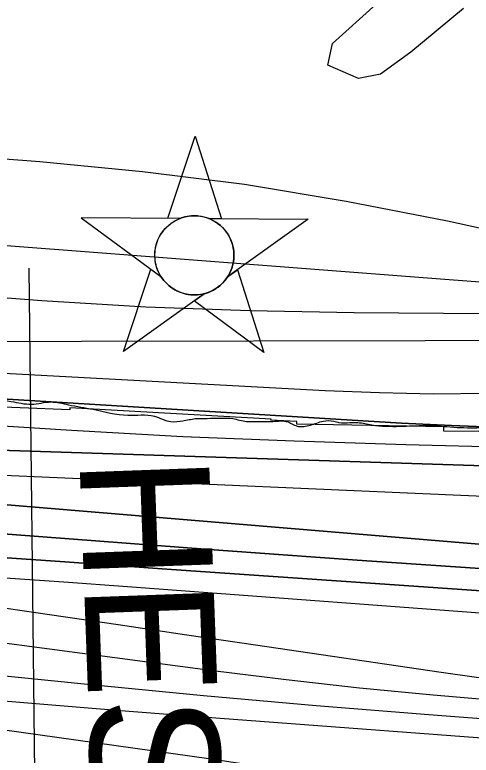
# Model space of a CAD drawing. Extents: x 3445503 to 3483459, y 540493 to 566012.
# Drawn here: x 3463131 to 3463483, y 552186 to 552758 of the extents above; entities that cross this region are included whole.
import ezdxf

# ---------------------------------------------------------------- set-up
doc = ezdxf.new("R2010")
doc.units = 0
for name, color, linetype in [('V-CHAN-NAID', 7, 'Continuous'), ('V-RIVR-EDGE', 7, 'Continuous'), ('V-RRAP-RVMT', 7, 'Continuous'), ('V-SITE-VEGE', 7, 'Continuous'), ('V-TOPO-DPTH', 7, 'Continuous'), ('V-TOPO-MAJR', 7, 'Continuous'), ('V-TOPO-MINR', 7, 'Continuous'), ('V-TOPO-WATR', 7, 'Continuous'), ('V-UTIL-LINE', 7, 'Continuous')]:
    doc.layers.add(name, color=color, linetype=linetype)

msp = doc.modelspace()

# ---------------------------------------------------------------- linework, layer by layer
at = {"layer": 'V-CHAN-NAID'}
for points in [[(3463258.37, 552600.44), (3463248.78, 552600.51), (3463269.91, 552663.99), (3463290.13, 552600.21), (3463280.54, 552600.28), (3463278.96, 552600.86), (3463276.87, 552601.48), (3463274.83, 552601.93), (3463272.79, 552602.24), (3463271.63, 552602.35), (3463270.09, 552602.43), (3463268.37, 552602.43), (3463267, 552602.36), (3463265.1, 552602.16), (3463263.73, 552601.94), (3463261.95, 552601.56), (3463260.42, 552601.14), (3463259.38, 552600.81)], [(3463258.37, 552600.44), (3463181.88, 552600.98), (3463243.44, 552555.58), (3463242.33, 552557.49), (3463241.52, 552559.12), (3463240.69, 552561.09), (3463240, 552563.14), (3463239.63, 552564.46), (3463239.27, 552566.09), (3463239.03, 552567.53), (3463238.84, 552569.13), (3463238.73, 552570.87), (3463238.72, 552572.45), (3463238.82, 552574.52), (3463239.01, 552576.14), (3463239.4, 552578.34), (3463239.88, 552580.27), (3463240.48, 552582.15), (3463241.14, 552583.83), (3463241.87, 552585.42), (3463242.68, 552586.96), (3463243.74, 552588.69), (3463244.77, 552590.16), (3463245.77, 552591.43), (3463246.77, 552592.58), (3463248.08, 552593.92), (3463249.13, 552594.88), (3463250.85, 552596.28), (3463252.06, 552597.15), (3463253.75, 552598.22), (3463255.48, 552599.16), (3463256.93, 552599.85)], [(3463280.54, 552600.28), (3463357.03, 552599.74), (3463294.83, 552555.22), (3463295.74, 552556.7), (3463296.72, 552558.55), (3463297.44, 552560.14), (3463298.17, 552562.09), (3463298.72, 552563.88), (3463299.12, 552565.52), (3463299.48, 552567.53), (3463299.66, 552569.1), (3463299.79, 552571.31), (3463299.76, 552573.37), (3463299.57, 552575.59), (3463299.3, 552577.34), (3463298.81, 552579.58), (3463298.17, 552581.72), (3463297.42, 552583.7), (3463296.77, 552585.14), (3463295.77, 552587.06), (3463294.71, 552588.78), (3463293.49, 552590.48), (3463292.23, 552592.02), (3463290.96, 552593.39), (3463289.33, 552594.92), (3463287.58, 552596.33), (3463285.9, 552597.51), (3463284.01, 552598.64), (3463282.54, 552599.4)], [(3463276.8, 552542.31), (3463214.6, 552497.79), (3463235.72, 552561.27), (3463243.44, 552555.58), (3463244.08, 552554.62), (3463245.46, 552552.76), (3463246.67, 552551.34), (3463248.14, 552549.84), (3463249.53, 552548.59), (3463250.98, 552547.43), (3463252.38, 552546.45), (3463254.06, 552545.41), (3463255.77, 552544.5), (3463257.57, 552543.69), (3463259.01, 552543.13), (3463260.64, 552542.6), (3463262.87, 552542.04), (3463264.4, 552541.75), (3463266.42, 552541.49), (3463267.96, 552541.39), (3463269.82, 552541.37), (3463271.51, 552541.45), (3463273.22, 552541.62), (3463275.12, 552541.93)], [(3463294.83, 552555.22), (3463302.63, 552560.8), (3463322.85, 552497.02), (3463269, 552536.73), (3463276.8, 552542.31), (3463278.47, 552542.79), (3463280.08, 552543.35), (3463282.24, 552544.26), (3463283.97, 552545.14), (3463285.84, 552546.26), (3463287.58, 552547.47), (3463289.13, 552548.71), (3463290.42, 552549.88), (3463291.8, 552551.3), (3463293, 552552.7), (3463294.12, 552554.18)]]:
    msp.add_lwpolyline(points, close=True, dxfattribs=at)
msp.add_circle((3463269.25, 552571.9), 30.54, dxfattribs=at)
at = {"layer": 'V-RIVR-EDGE'}
for points in [[(3459768.57, 552611.14), (3459789.19, 552615.14), (3459807.97, 552617.87), (3459828.83, 552619.91), (3459854.56, 552621.58), (3459870.2, 552622.24), (3459879.94, 552623.95), (3459901.5, 552627.72), (3459915.76, 552631.16), (3459931.76, 552633.9), (3459949.84, 552635.6), (3459972.45, 552639.71), (3459990.88, 552643.84), (3460012.44, 552646.91), (3460015.93, 552648.99), (3460027.75, 552649.31), (3460036.79, 552649.98), (3460059.05, 552654.45), (3460073.31, 552657.19), (3460100.77, 552659.56), (3460135.55, 552663.64), (3460158.84, 552666.02), (3460175.53, 552665.28), (3460184.57, 552665.26), (3460195.69, 552665.23), (3460207.86, 552665.2), (3460215.17, 552667.97), (3460227.34, 552671.07), (3460239.52, 552674.51), (3460250.64, 552675.53), (3460259.34, 552676.2), (3460279.5, 552676.15), (3460294.11, 552679.24), (3460308.71, 552680.95), (3460316.7, 552680.23), (3460324.35, 552680.21), (3460336.87, 552682.61), (3460358.09, 552688.82), (3460395.3, 552693.59), (3460418.26, 552697.36), (3460434.95, 552699.06), (3460455.47, 552702.83), (3460484.68, 552707.63), (3460505.19, 552709.31), (3460522.92, 552710.31), (3460546.22, 552711.3), (3460562.56, 552711.95), (3460572.99, 552711.93), (3460581.33, 552711.56), (3460588.98, 552712.93), (3460600.8, 552713.25), (3460609.14, 552713.23), (3460623.39, 552711.45), (3460640.43, 552710.72), (3460674.49, 552710.28), (3460714.81, 552706.36), (3460723.84, 552704.25), (3460730.44, 552703.19), (3460734.96, 552702.83), (3460739.13, 552703.17), (3460743.31, 552704.9), (3460746.79, 552704.89), (3460752.69, 552702.1), (3460762.07, 552701.03), (3460779.45, 552700.29), (3460787.45, 552700.27), (3460794.4, 552701.3), (3460805.53, 552701.27), (3460811.78, 552701.25), (3460816.99, 552698.81), (3460820.82, 552698.8), (3460832.98, 552698.42), (3460852.45, 552698.03), (3460886.51, 552694.12), (3460933.77, 552686.7), (3460965.39, 552680.71), (3460981.72, 552679.98), (3461001.53, 552678.54), (3461015.79, 552677.46), (3461032.81, 552672.9), (3461076.25, 552666.18), (3461104.75, 552664.03), (3461124.91, 552662.94), (3461134.98, 552660.83), (3461146.45, 552658.02), (3461157.22, 552657.64), (3461171.13, 552659), (3461201.02, 552657.19), (3461215.61, 552653.33), (3461223.26, 552651.22), (3461230.9, 552651.2), (3461245.51, 552652.56), (3461264.98, 552654.59), (3461277.15, 552654.22), (3461289.31, 552651.75), (3461298.34, 552648.95), (3461304.6, 552648.93), (3461318.5, 552649.25), (3461335.88, 552647.47), (3461348.74, 552644.65), (3461378.96, 552638.67), (3461396.35, 552638.63), (3461410.95, 552639.28), (3461429.71, 552635.07), (3461449.53, 552635.37), (3461464.82, 552634.63), (3461481.5, 552631.46), (3461495.05, 552630.04), (3461505.48, 552630.01), (3461516.25, 552627.9), (3461522.5, 552624.06), (3461526.67, 552624.75), (3461533.28, 552624.73), (3461544.4, 552623.31), (3461551.7, 552623.29), (3461581.94, 552621.13), (3461622.96, 552621.03), (3461665.36, 552616.41), (3461704.28, 552613.18), (3461755.73, 552610.27), (3461785.62, 552607.77), (3461803.35, 552607.72), (3461810.65, 552609.79), (3461830.81, 552609.05), (3461851.67, 552608.3), (3461862.1, 552610.71), (3461877.74, 552609.62), (3461912.16, 552608.5), (3461932.66, 552605.67), (3461947.25, 552602.15), (3461960.81, 552601.08), (3461979.57, 552598.94), (3462011.55, 552597.13), (3462043.17, 552592.18), (3462061.24, 552589.36), (3462091.82, 552583.37), (3462118.92, 552577.05), (3462130.74, 552576.67), (3462146.38, 552576.28), (3462154.37, 552573.48), (3462157.49, 552569.3), (3462157.48, 552566.87), (3462160.26, 552564.08), (3462164.77, 552563.72), (3462169.29, 552563.71), (3462175.55, 552564.39), (3462185.3, 552568.54), (3462195.72, 552568.17), (3462212.06, 552566.04), (3462217.61, 552563.24), (3462230.47, 552559.39), (3462248.54, 552559), (3462264.52, 552555.13), (3462285.02, 552549.52), (3462300.66, 552548.09), (3462320.82, 552548.04), (3462334.38, 552546.96), (3462346.88, 552543.11), (3462355.22, 552540.66), (3462369.47, 552538.53), (3462386.15, 552537.45), (3462403.18, 552536.02), (3462416.73, 552532.16), (3462421.59, 552530.41), (3462426.46, 552530.05), (3462431.67, 552530.04), (3462442.1, 552530.36), (3462452.88, 552530.68), (3462457.74, 552528.24), (3462461.22, 552528.23), (3462462.96, 552528.92), (3462470.95, 552529.25), (3462480.69, 552528.87), (3462484.5, 552525.74), (3462490.41, 552525.37), (3462494.58, 552525.36), (3462502.58, 552525), (3462523.43, 552523.55), (3462542.55, 552522.46), (3462550.89, 552522.1), (3462557.49, 552519.3), (3462567.92, 552519.62), (3462581.48, 552519.93), (3462586.35, 552523.05), (3462594, 552523.03), (3462604.77, 552520.57), (3462609.28, 552517.78), (3462611.72, 552518.12), (3462612.76, 552520.2), (3462614.85, 552521.24), (3462627.37, 552523.3), (3462639.89, 552524.66), (3462644.42, 552526.73), (3462648.93, 552526.72), (3462655.88, 552525.31), (3462660.05, 552525.3), (3462669.09, 552524.93), (3462684.04, 552525.59), (3462688.91, 552525.58), (3462689.25, 552522.8), (3462693.06, 552518.62), (3462695.15, 552518.26), (3462698.62, 552518.25), (3462711.49, 552518.57), (3462726.78, 552518.18), (3462738.26, 552518.85), (3462745.21, 552517.79), (3462755.28, 552513.94), (3462761.88, 552513.93), (3462765.01, 552513.92), (3462771.27, 552514.25), (3462782.74, 552513.18), (3462791.42, 552511.07), (3462806.02, 552507.91), (3462816.44, 552506.14), (3462824.44, 552506.47), (3462826.52, 552505.08), (3462826.51, 552502.29), (3462829.64, 552501.94), (3462834.51, 552501.58), (3462840.76, 552501.56), (3462850.85, 552503.28), (3462853.63, 552503.27), (3462854.32, 552501.18), (3462861.61, 552498.04), (3462864.74, 552498.38), (3462867.88, 552500.11), (3462874.83, 552502.17), (3462877.27, 552501.82), (3462882.82, 552497.98), (3462892.2, 552493.79), (3462900.88, 552492.38), (3462911.31, 552492.35), (3462919.31, 552491.98), (3462928, 552491.96), (3462936.69, 552492.29), (3462942.25, 552493.32), (3462947.47, 552493.3), (3462948.86, 552492.95), (3462949.89, 552490.52), (3462953.02, 552489.12), (3462958.93, 552489.8), (3462964.84, 552489.78), (3462977.35, 552487.67), (3462980.83, 552487.66), (3462983.26, 552486.61), (3462986.38, 552485.91), (3462993.68, 552486.24), (3462998.55, 552485.53), (3463001.33, 552483.09), (3463005.14, 552480.3), (3463007.58, 552480.29), (3463012.09, 552480.28), (3463014.88, 552482.01), (3463024.61, 552481.64), (3463032.26, 552479.88), (3463041.97, 552473.6), (3463050.66, 552470.8), (3463057.26, 552470.78), (3463065.6, 552467.98), (3463071.85, 552464.84), (3463086.1, 552465.15), (3463104.52, 552461.98), (3463127.8, 552459.14), (3463143.44, 552457.01), (3463158.39, 552458.71), (3463171.95, 552456.6), (3463191.06, 552453.07), (3463217.81, 552448.49), (3463238.32, 552447.74), (3463251.17, 552443.54), (3463260.21, 552444.21), (3463269.95, 552445.92)], [(3463269.95, 552445.92), (3463288.38, 552446.23), (3463298.81, 552445.85), (3463309.58, 552443.74), (3463319.31, 552443.72), (3463329.74, 552443.69), (3463341.56, 552443.31), (3463349.55, 552439.82), (3463353.72, 552439.81), (3463358.93, 552440.84), (3463368.68, 552443.94), (3463377.02, 552443.92), (3463380.84, 552442.87), (3463389.18, 552442.85), (3463395.44, 552442.83), (3463406.21, 552441.07), (3463417.33, 552440), (3463437.84, 552440.29), (3463447.93, 552440.62), (3463461.48, 552439.89), (3463482.69, 552438.79), (3463494.85, 552439.11)]]:
    msp.add_spline(points, degree=3, dxfattribs=at)
at = {"layer": 'V-RRAP-RVMT'}
for points in [[(3463173.02, 552452.69), (3463096.13, 552455.68), (3463096, 552458.18), (3463049.46, 552461.92), (3463049.54, 552463.96), (3463004.48, 552465.53), (3462957.19, 552469.34), (3462956.98, 552474.84), (3462940.9, 552476.09), (3462940.97, 552478.25), (3462890.29, 552480.03), (3462822.04, 552485.33), (3462822.04, 552493.66), (3462787.68, 552493.66)], [(3464153.41, 552461.74), (3464143.75, 552459.88), (3464004.9, 552450.49), (3464005.16, 552447.08), (3463858.77, 552435.92), (3463742.39, 552430.51), (3463742.09, 552437.6), (3463596.75, 552434.86), (3463461.89, 552436.12), (3463461.88, 552439.47), (3463348.35, 552441.58), (3463348.24, 552443.66), (3463328.32, 552444.55), (3463328.43, 552445.57), (3463173.04, 552454.31), (3463173.02, 552452.69)]]:
    msp.add_lwpolyline(points, dxfattribs=at)
at = {"layer": 'V-SITE-VEGE'}
msp.add_lwpolyline([(3463476.93, 552762.48), (3463436.45, 552728.73), (3463412.85, 552711.86), (3463395.98, 552708.48), (3463372.37, 552718.61), (3463375.75, 552735.48), (3463409.47, 552765.85)], dxfattribs=at)
at = {"layer": 'V-TOPO-DPTH'}
for points in [[(3464730.25, 552749.59), (3463661.47, 552511.56), (3463641.19, 552509.26), (3463620.88, 552507.49), (3463600.51, 552506.52), (3463580.1, 552506.09), (3463049.14, 552505.21)], [(3462368.5, 552494.88), (3462582.11, 552468.49), (3462689.09, 552456.75), (3462842.61, 552440.82), (3462880.21, 552437.05), (3462917.82, 552433.45), (3462955.46, 552430.12), (3462993.11, 552426.96), (3463030.8, 552424.22), (3463580.41, 552406.52), (3463601.2, 552406.49), (3463621.95, 552407.19), (3463642.63, 552409), (3463663.27, 552411.53), (3464693.81, 552676.25)], [(3462368.5, 552494.88), (3462582.11, 552468.49), (3462689.09, 552456.75), (3462842.61, 552440.82), (3462880.21, 552437.05), (3462917.82, 552433.45), (3462955.46, 552430.12), (3462993.11, 552426.96), (3463030.8, 552424.22), (3463580.41, 552406.52), (3463601.2, 552406.49), (3463621.95, 552407.19), (3463642.63, 552409), (3463663.27, 552411.53), (3464693.81, 552676.25)], [(3463938.02, 552503.64), (3463677.08, 552445.22), (3463671.64, 552444.08), (3463666.16, 552443.09), (3463660.67, 552442.2), (3463632.27, 552437.94), (3463626.99, 552437.28), (3463621.7, 552436.81), (3463616.39, 552436.61), (3463611.07, 552436.59), (3463544.69, 552438.05), (3463506.18, 552439.13), (3463467.68, 552440.5), (3463429.2, 552442.33), (3462955.48, 552471.17), (3462935.48, 552472.5), (3462915.48, 552473.95), (3462895.5, 552475.59), (3462875.52, 552477.35), (3462785.85, 552485.71), (3462734.06, 552491.01), (3462043.1, 552583.25)], [(3462043.1, 552583.25), (3462734.06, 552491.01), (3462785.85, 552485.71), (3462875.52, 552477.35), (3462895.5, 552475.59), (3462915.48, 552473.95), (3462935.48, 552472.5), (3462955.48, 552471.17), (3463429.2, 552442.33), (3463467.68, 552440.5), (3463506.18, 552439.13), (3463544.69, 552438.05), (3463611.07, 552436.59), (3463616.39, 552436.61), (3463621.7, 552436.81), (3463626.99, 552437.28), (3463632.27, 552437.94), (3463660.67, 552442.2), (3463666.16, 552443.09), (3463671.64, 552444.08), (3463677.08, 552445.22), (3463938.02, 552503.64)], [(3464690.94, 552547.3), (3463693.64, 552351.18), (3463689.45, 552350), (3463685.26, 552348.82), (3463681.07, 552347.64), (3463676.87, 552346.47), (3463672.66, 552345.4), (3463668.42, 552344.49), (3463664.13, 552343.8), (3463659.82, 552343.25), (3463630.2, 552340.31), (3463626.49, 552340.03), (3463622.78, 552339.86), (3463619.06, 552339.88), (3463615.33, 552340), (3463587.45, 552341.63), (3463569.79, 552342.73), (3463552.13, 552343.91), (3463534.49, 552345.22), (3463516.85, 552346.63), (3462979.4, 552391.39)], [(3462979.4, 552391.39), (3463516.85, 552346.63), (3463534.49, 552345.22), (3463552.13, 552343.91), (3463569.79, 552342.73), (3463587.45, 552341.63), (3463615.33, 552340), (3463619.06, 552339.88), (3463622.78, 552339.86), (3463626.49, 552340.03), (3463630.2, 552340.31), (3463659.82, 552343.25), (3463664.13, 552343.8), (3463668.42, 552344.49), (3463672.66, 552345.4), (3463676.87, 552346.47), (3463681.07, 552347.64), (3463685.26, 552348.82), (3463689.45, 552350), (3463693.64, 552351.18), (3464690.94, 552547.3)], [(3464403.72, 552468.97), (3463648.24, 552324.16), (3463635.6, 552323.21), (3463622.96, 552322.68), (3463610.3, 552322.77), (3463597.64, 552323.27), (3463508.89, 552328.94), (3463451.85, 552332.69), (3463394.82, 552336.57), (3463337.81, 552340.64), (3463280.8, 552344.85), (3462979.2, 552367.61), (3462950.24, 552369.69), (3462921.26, 552371.62), (3462892.27, 552373.34), (3462863.27, 552374.92), (3462759.36, 552380.19), (3462678.42, 552384.71), (3462597.53, 552389.79), (3462516.69, 552395.71)], [(3462516.69, 552395.71), (3462597.53, 552389.79), (3462678.42, 552384.71), (3462759.36, 552380.19), (3462863.27, 552374.92), (3462892.27, 552373.34), (3462921.26, 552371.62), (3462950.24, 552369.69), (3462979.2, 552367.61), (3463280.8, 552344.85), (3463337.81, 552340.64), (3463394.82, 552336.57), (3463451.85, 552332.69), (3463508.89, 552328.94), (3463597.64, 552323.27), (3463610.3, 552322.77), (3463622.96, 552322.68), (3463635.6, 552323.21), (3463648.24, 552324.16), (3464403.72, 552468.97)], [(3464316.96, 552425.48), (3463666.28, 552308), (3463644.72, 552306.41), (3463623.14, 552305.54), (3463601.56, 552305.76), (3463579.96, 552306.71), (3463416.23, 552318.06), (3463333.92, 552323.77), (3463251.62, 552329.48), (3463169.32, 552335.2), (3463087.01, 552340.92), (3462960.76, 552349.7), (3462941.58, 552350.91), (3462922.39, 552351.94), (3462903.18, 552352.72), (3462883.97, 552353.32), (3462488.91, 552363.1)], [(3462488.91, 552363.1), (3462883.97, 552353.32), (3462903.18, 552352.72), (3462922.39, 552351.94), (3462941.58, 552350.91), (3462960.76, 552349.7), (3463087.01, 552340.92), (3463169.32, 552335.2), (3463251.62, 552329.48), (3463333.92, 552323.77), (3463416.23, 552318.06), (3463579.96, 552306.71), (3463601.56, 552305.76), (3463623.14, 552305.54), (3463644.72, 552306.41), (3463666.28, 552308), (3464316.96, 552425.48)]]:
    msp.add_lwpolyline(points, dxfattribs=at)
at = {"layer": 'V-TOPO-MAJR'}
for points in [[(3464647.86, 552436.93), (3463684.31, 552291.84), (3463653.83, 552289.61), (3463623.33, 552288.44), (3463592.82, 552288.85), (3463562.29, 552290.32), (3463217.5, 552315.93), (3463168.49, 552319.52), (3463119.47, 552323.02), (3463070.44, 552326.42), (3463021.41, 552329.74), (3462945.59, 552334.78), (3462934.46, 552335.42), (3462923.32, 552335.91), (3462912.17, 552336.19), (3462901.02, 552336.33), (3462161.83, 552338.57)], [(3463350.29, 552171.79), (3463316.25, 552177.8), (3463282.08, 552183.1), (3463074.8, 552212.01), (3463050.69, 552215.15), (3463026.54, 552218.01), (3463002.35, 552220.44), (3462978.12, 552222.58), (3462941.88, 552225.46), (3462935.75, 552225.89), (3462929.62, 552226.24), (3462923.48, 552226.47), (3462917.34, 552226.63), (3462103.69, 552239.63)]]:
    msp.add_lwpolyline(points, dxfattribs=at)
at = {"layer": 'V-TOPO-MINR'}
for points in [[(3464714.02, 552795.77), (3463631.24, 552527.39), (3463620.71, 552526.55), (3463610.15, 552526.13), (3463599.57, 552526), (3463392.63, 552527.51), (3463312.14, 552529.08), (3463231.71, 552531.96), (3463151.38, 552536.8), (3463071.11, 552542.96), (3462966.8, 552552.24), (3462938.75, 552554.91), (3462910.72, 552557.81), (3462882.74, 552561.06), (3462854.77, 552564.54), (3462776.09, 552574.84), (3462708.82, 552583.7), (3462641.55, 552592.65), (3462574.3, 552601.72), (3462507.06, 552610.87)], [(3464730.25, 552749.59), (3463661.47, 552511.56), (3463641.19, 552509.26), (3463620.88, 552507.49), (3463600.51, 552506.52), (3463580.1, 552506.09), (3463049.14, 552505.21)], [(3464714.9, 552689.36), (3463647.77, 552424.73), (3463634.81, 552423.14), (3463621.82, 552421.99), (3463608.79, 552421.52), (3463595.74, 552421.51), (3463432.42, 552425.62), (3463346.35, 552428.37), (3463260.31, 552431.89), (3463174.34, 552436.57), (3463088.4, 552442.02), (3462976.1, 552449.91), (3462946.35, 552452.13), (3462916.61, 552454.5), (3462886.89, 552457.13), (3462857.19, 552459.91), (3462735.14, 552471.85), (3462656.93, 552480.1), (3462578.8, 552489.13), (3462298.84, 552528.75)], [(3464693.81, 552676.25), (3463663.27, 552411.53), (3463642.63, 552409), (3463621.95, 552407.19), (3463601.2, 552406.49), (3463580.41, 552406.52), (3463030.8, 552424.22), (3462993.11, 552426.96), (3462955.46, 552430.12), (3462917.82, 552433.45), (3462880.21, 552437.05), (3462842.61, 552440.82), (3462689.09, 552456.75), (3462582.11, 552468.49), (3462368.5, 552494.88)], [(3462954.03, 552659.25), (3463149.87, 552644.43), (3463229.11, 552636.76), (3463308.02, 552626.92), (3463386.46, 552613.79), (3463464.58, 552598.48), (3463608.03, 552567.25), (3463613.94, 552565.46), (3463619.56, 552563.09)], [(3463871.8, 552517.51), (3463697.12, 552484.31), (3463659.14, 552477.95), (3463621.04, 552472.7), (3463582.74, 552469.11), (3463544.32, 552466.64), (3463537.62, 552466.36), (3463495.76, 552465.18), (3463453.9, 552464.82), (3463412.04, 552465.67), (3463370.19, 552467.32), (3462936.15, 552490.75), (3462925.28, 552491.4), (3462914.42, 552492.13), (3462903.57, 552492.97), (3462892.72, 552493.89), (3462840.71, 552498.6), (3462813.26, 552501.37), (3462785.86, 552504.5), (3462758.52, 552508.19), (3462731.24, 552512.24), (3462703.99, 552516.6), (3462062.99, 552602.14)], [(3463619.56, 552563.09), (3463624.73, 552559.86), (3463629.6, 552556.05), (3463637.43, 552548.85), (3463637.73, 552548.27), (3463637.8, 552547.73), (3463637.54, 552547.25), (3463637.05, 552546.81), (3463635.21, 552546.21), (3463634.27, 552546), (3463633.31, 552545.85), (3463623.32, 552544.58), (3463619.15, 552544.27), (3463617.76, 552544.26), (3463596.92, 552544.51), (3463585.12, 552544.77), (3463573.31, 552545.17), (3463561.52, 552545.81), (3463549.74, 552546.6), (3462926.14, 552594.42)], [(3464690.94, 552547.3), (3463693.64, 552351.18), (3463689.45, 552350), (3463685.26, 552348.82), (3463681.07, 552347.64), (3463676.87, 552346.47), (3463672.66, 552345.4), (3463668.42, 552344.49), (3463664.13, 552343.8), (3463659.82, 552343.25), (3463630.2, 552340.31), (3463626.49, 552340.03), (3463622.78, 552339.86), (3463619.06, 552339.88), (3463615.33, 552340), (3463587.45, 552341.63), (3463569.79, 552342.73), (3463552.13, 552343.91), (3463534.49, 552345.22), (3463516.85, 552346.63), (3462979.4, 552391.39)], [(3464403.72, 552468.97), (3463648.24, 552324.16), (3463635.6, 552323.21), (3463622.96, 552322.68), (3463610.3, 552322.77), (3463597.64, 552323.27), (3463508.89, 552328.94), (3463451.85, 552332.69), (3463394.82, 552336.57), (3463337.81, 552340.64), (3463280.8, 552344.85), (3462979.2, 552367.61), (3462950.24, 552369.69), (3462921.26, 552371.62), (3462892.27, 552373.34), (3462863.27, 552374.92), (3462759.36, 552380.19), (3462678.42, 552384.71), (3462597.53, 552389.79), (3462516.69, 552395.71)], [(3463821.41, 552417.72), (3463686.27, 552393.51), (3463654.22, 552388.71), (3463622.06, 552385.15), (3463589.76, 552383.43), (3463557.36, 552382.95), (3462927.68, 552410.4), (3462923.36, 552410.76), (3462919.03, 552411.12), (3462914.71, 552411.46), (3462910.38, 552411.8), (3462906.05, 552412.14), (3462901.72, 552412.48), (3462897.4, 552412.82), (3462893.07, 552413.16), (3462882.65, 552413.99), (3462873.12, 552414.8), (3462863.59, 552415.65), (3462854.07, 552416.59), (3462844.55, 552417.58), (3462543.56, 552450.32)], [(3464316.96, 552425.48), (3463666.28, 552308), (3463644.72, 552306.41), (3463623.14, 552305.54), (3463601.56, 552305.76), (3463579.96, 552306.71), (3463416.23, 552318.06), (3463333.92, 552323.77), (3463251.62, 552329.48), (3463169.32, 552335.2), (3463087.01, 552340.92), (3462960.76, 552349.7), (3462941.58, 552350.91), (3462922.39, 552351.94), (3462903.18, 552352.72), (3462883.97, 552353.32), (3462488.91, 552363.1)], [(3464671.64, 552415.16), (3463637.73, 552233.76), (3463630.84, 552233.62), (3463623.95, 552233.64), (3463617.06, 552233.9), (3463610.18, 552234.32), (3463569.08, 552237.54), (3463541.68, 552239.97), (3463514.33, 552242.78), (3463487.03, 552246.14), (3463459.78, 552249.87), (3463316.54, 552270.98), (3463263.48, 552278.79), (3463210.42, 552286.57), (3463157.36, 552294.32), (3463104.29, 552302.05)], [(3464688.62, 552398.86), (3463652.58, 552219.62), (3463638.34, 552219.33), (3463624.12, 552219.37), (3463609.9, 552219.9), (3463595.69, 552220.76), (3463510.37, 552227.41), (3463453.56, 552232.29), (3463396.81, 552237.79), (3463340.15, 552244.19), (3463283.56, 552251.2), (3462984.36, 552290.69), (3462954.9, 552294.23), (3462925.39, 552297.3), (3462895.82, 552299.67), (3462866.21, 552301.57), (3462836.56, 552302.79), (3462806.91, 552303.55), (3462777.24, 552303.64), (3462747.57, 552303.27), (3462055.48, 552286.82)], [(3464701.32, 552386.24), (3463667.43, 552205.48), (3463645.85, 552205.04), (3463624.28, 552205.08), (3463602.73, 552205.87), (3463581.19, 552207.15), (3463450.15, 552217.2), (3463363.13, 552224.27), (3463276.15, 552231.87), (3463189.25, 552240.25), (3463102.4, 552249.16), (3462980.81, 552262.2), (3462954.01, 552264.78), (3462927.18, 552266.98), (3462900.31, 552268.6), (3462873.41, 552269.83), (3462724.64, 552275.04), (3462623.32, 552277.73), (3462522.01, 552279.26)], [(3464481.67, 552290.64), (3463682.28, 552191.34), (3463653.36, 552190.74), (3463624.45, 552190.78), (3463595.56, 552191.81), (3463566.69, 552193.5), (3463265.11, 552216.24), (3463208.98, 552220.6), (3463152.87, 552225.14), (3463096.78, 552229.92), (3463040.7, 552234.88), (3462959.37, 552242.26), (3462943.96, 552243.5), (3462928.53, 552244.53), (3462913.09, 552245.26), (3462897.63, 552245.79), (3462377.02, 552258.18)]]:
    msp.add_lwpolyline(points, dxfattribs=at)
at = {"layer": 'V-TOPO-WATR'}
msp.add_lwpolyline([(3463938.02, 552503.64), (3463677.08, 552445.22), (3463671.64, 552444.08), (3463666.16, 552443.09), (3463660.67, 552442.2), (3463632.27, 552437.94), (3463626.99, 552437.28), (3463621.7, 552436.81), (3463616.39, 552436.61), (3463611.07, 552436.59), (3463544.69, 552438.05), (3463506.18, 552439.13), (3463467.68, 552440.5), (3463429.2, 552442.33), (3462955.48, 552471.17), (3462935.48, 552472.5), (3462915.48, 552473.95), (3462895.5, 552475.59), (3462875.52, 552477.35), (3462785.85, 552485.71), (3462734.06, 552491.01), (3462043.1, 552583.25)], dxfattribs=at)
at = {"layer": 'V-UTIL-LINE'}
msp.add_line((3463141.29, 552562.04), (3463166.15, 550423.77), dxfattribs=at)

# ---------------------------------------------------------------- texts
at = {"layer": 'V-CHAN-NAID'}
msp.add_text('HESTOR "152" (151.7)', height=100, rotation=272.088, dxfattribs=at).set_placement((3463180.46, 552415.3))

doc.saveas('drawing.dxf')
